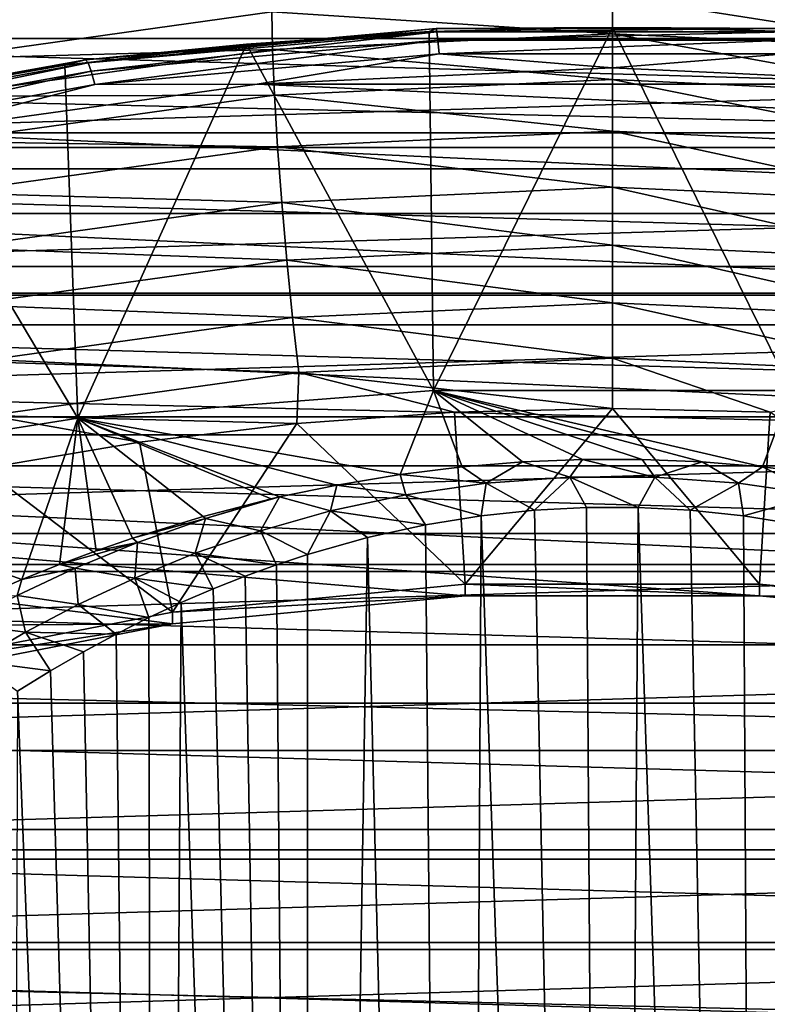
# Model space of a CAD drawing. Header units: metres. Extents: x -109 to 109, y -315 to 32.
# Tile 303 of 384: x 73.58 to 77.26, y -9.63 to -4.77. Entities that reach past the tile are written whole.
import ezdxf

# ---------------------------------------------------------------- set-up
doc = ezdxf.new("R2010")
doc.units = ezdxf.units.M
doc.layers.add('solid_K244242000C74_AAA', color=7, linetype='CONTINUOUS')

msp = doc.modelspace()

# ---------------------------------------------------------------- linework, layer by layer
at = {"layer": 'solid_K244242000C74_AAA'}
for points in [[(73.162186, -4.963088, 32.584049), (74.820534, -4.73228, 32.745663), (73.295311, 8.811213, 12.964171)], [(65.420067, -4.202088, -48.5), (65.693977, -4.863299, -48.5), (87.579933, -4.202088, -48.5)], [(65.693977, -4.863299, -48.5), (87.306023, -4.863299, -48.5), (87.579933, -4.202088, -48.5)], [(45.172867, -4.504362, -83.82), (107.827133, -4.504362, -83.82), (107.577339, -5.98969, -83.82)], [(45.172867, -4.504362, -83.82), (107.577339, -5.98969, -83.82), (45.422661, -5.98969, -83.82)], [(89.031158, -5.401473, -48), (63.968842, -5.401473, -48), (63.676003, -4.663847, -48)], [(89.323997, -4.663847, -48), (89.031158, -5.401473, -48), (63.676003, -4.663847, -48)], [(76.5, -4.840385, 33.016094), (76.5, -4.65502, 32.799759), (74.820534, -4.73228, 32.745663)], [(78.176361, -4.917502, 32.962097), (78.179466, -4.73228, 32.745663), (76.5, -4.65502, 32.799759)], [(76.5, -4.840385, 33.016094), (78.176361, -4.917502, 32.962097), (76.5, -4.65502, 32.799759)], [(74.823639, -4.917502, 32.962097), (74.820534, -4.73228, 32.745663), (73.162186, -4.963088, 32.584049)], [(74.823639, -4.917502, 32.962097), (76.5, -4.840385, 33.016094), (74.820534, -4.73228, 32.745663)], [(75.618118, -6.601624, 41.704617), (76.5, -4.808529, 34.982605), (75.595795, -4.82931, 34.968056)], [(75.630013, -4.814682, 34.851463), (75.595795, -4.82931, 34.968056), (76.5, -4.808529, 34.982605)], [(75.618118, -6.601624, 41.704617), (77.381882, -6.601624, 41.704617), (76.5, -4.808529, 34.982605)], [(75.630013, -4.814682, 34.851463), (76.5, -4.808529, 34.982605), (77.369987, -4.814682, 34.851463)], [(77.381882, -6.601624, 41.704617), (77.404205, -4.82931, 34.968056), (76.5, -4.808529, 34.982605)], [(77.369987, -4.814682, 34.851463), (76.5, -4.808529, 34.982605), (77.404205, -4.82931, 34.968056)], [(73.90023, -4.968785, 34.743561), (75.595795, -4.82931, 34.968056), (75.630013, -4.814682, 34.851463)], [(73.90023, -4.968785, 34.743561), (75.630013, -4.814682, 34.851463), (73.913155, -4.982903, 34.626282)], [(73.90023, -4.968785, 34.743561), (74.694435, -4.89159, 34.924446), (75.595795, -4.82931, 34.968056)], [(75.630013, -4.814682, 34.851463), (75.634338, -4.829566, 34.73365), (73.913155, -4.982903, 34.626282)], [(73.913155, -4.982903, 34.626282), (75.634338, -4.829566, 34.73365), (73.92907, -5.024214, 34.51601)], [(75.634338, -4.829566, 34.73365), (75.639664, -4.871821, 34.622715), (73.92907, -5.024214, 34.51601)], [(75.618118, -6.601624, 41.704617), (75.595795, -4.82931, 34.968056), (74.694435, -4.89159, 34.924446)], [(74.823639, -4.917502, 32.962097), (76.5, -5.065878, 33.193459), (76.5, -4.840385, 33.016094)], [(75.630013, -4.814682, 34.851463), (77.369987, -4.814682, 34.851463), (75.634338, -4.829566, 34.73365)], [(77.369987, -4.814682, 34.851463), (77.365662, -4.829566, 34.73365), (75.634338, -4.829566, 34.73365)], [(75.634338, -4.829566, 34.73365), (77.365662, -4.829566, 34.73365), (75.639664, -4.871821, 34.622715)], [(77.365662, -4.829566, 34.73365), (77.360336, -4.871821, 34.622715), (75.639664, -4.871821, 34.622715)], [(78.167068, -5.142568, 33.139759), (78.176361, -4.917502, 32.962097), (76.5, -4.840385, 33.016094)], [(76.5, -5.065878, 33.193459), (78.167068, -5.142568, 33.139759), (76.5, -4.840385, 33.016094)], [(65.693977, -4.863299, -48.5), (66.007347, -5.506974, -48.5), (87.306023, -4.863299, -48.5)], [(66.007347, -5.506974, -48.5), (86.992653, -5.506974, -48.5), (87.306023, -4.863299, -48.5)], [(73.862328, -6.738961, 41.608452), (74.694435, -4.89159, 34.924446), (73.798752, -4.995171, 34.851917)], [(73.90023, -4.968785, 34.743561), (73.798752, -4.995171, 34.851917), (74.694435, -4.89159, 34.924446)], [(73.862328, -6.738961, 41.608452), (75.618118, -6.601624, 41.704617), (74.694435, -4.89159, 34.924446)], [(73.92907, -5.024214, 34.51601), (75.639664, -4.871821, 34.622715), (73.947083, -5.090387, 34.418964)], [(75.639664, -4.871821, 34.622715), (75.645691, -4.939061, 34.524925), (73.947083, -5.090387, 34.418964)], [(75.639664, -4.871821, 34.622715), (77.360336, -4.871821, 34.622715), (75.645691, -4.939061, 34.524925)], [(77.360336, -4.871821, 34.622715), (77.354309, -4.939061, 34.524925), (75.645691, -4.939061, 34.524925)], [(73.168365, -5.147882, 32.800781), (74.823639, -4.917502, 32.962097), (73.162186, -4.963088, 32.584049)], [(74.832932, -5.142568, 33.139759), (74.823639, -4.917502, 32.962097), (73.168365, -5.147882, 32.800781)], [(73.947083, -5.090387, 34.418964), (75.645691, -4.939061, 34.524925), (74.747566, -5.089148, 34.40263)], [(75.645691, -4.939061, 34.524925), (76.499969, -5.008575, 34.459049), (74.747566, -5.089148, 34.40263)], [(74.832932, -5.142568, 33.139759), (76.5, -5.065878, 33.193459), (74.823639, -4.917502, 32.962097)], [(75.645691, -4.939061, 34.524925), (77.354309, -4.939061, 34.524925), (76.499969, -5.008575, 34.459049)], [(77.354309, -4.939061, 34.524925), (78.25238, -5.089143, 34.402634), (76.499969, -5.008575, 34.459049)], [(72.200928, -5.275185, 34.529018), (73.798752, -4.995171, 34.851917), (73.90023, -4.968785, 34.743561)], [(72.200928, -5.275185, 34.529018), (73.90023, -4.968785, 34.743561), (72.222298, -5.287778, 34.412807)], [(72.200928, -5.275185, 34.529018), (72.911568, -5.139728, 34.750698), (73.798752, -4.995171, 34.851917)], [(73.90023, -4.968785, 34.743561), (73.913155, -4.982903, 34.626282), (72.222298, -5.287778, 34.412807)], [(72.222298, -5.287778, 34.412807), (73.913155, -4.982903, 34.626282), (72.248619, -5.327214, 34.303844)], [(73.913155, -4.982903, 34.626282), (73.92907, -5.024214, 34.51601), (72.248619, -5.327214, 34.303844)], [(73.862328, -6.738961, 41.608452), (73.798752, -4.995171, 34.851917), (72.911568, -5.139728, 34.750698)], [(72.248619, -5.327214, 34.303844), (73.92907, -5.024214, 34.51601), (72.278404, -5.391264, 34.20829)], [(73.92907, -5.024214, 34.51601), (73.947083, -5.090387, 34.418964), (72.278404, -5.391264, 34.20829)], [(74.747566, -5.089148, 34.40263), (76.499969, -5.008575, 34.459049), (78.25238, -5.089143, 34.402634)], [(72.278404, -5.391264, 34.20829), (73.947083, -5.090387, 34.418964), (73.016869, -5.329886, 34.234062)], [(73.016869, -5.329886, 34.234062), (74.747566, -5.089148, 34.40263), (79.983078, -5.329876, 34.23407)], [(73.947083, -5.090387, 34.418964), (74.747566, -5.089148, 34.40263), (73.016869, -5.329886, 34.234062)], [(74.747566, -5.089148, 34.40263), (78.25238, -5.089143, 34.402634), (79.983078, -5.329876, 34.23407)], [(74.832932, -5.142568, 33.139759), (76.5, -5.321666, 33.323368), (76.5, -5.065878, 33.193459)], [(78.151955, -5.39766, 33.270157), (78.167068, -5.142568, 33.139759), (76.5, -5.065878, 33.193459)], [(76.5, -5.321666, 33.323368), (78.151955, -5.39766, 33.270157), (76.5, -5.065878, 33.193459)], [(72.130432, -7.012391, 41.416996), (73.862328, -6.738961, 41.608452), (72.911568, -5.139728, 34.750698)], [(73.186829, -5.371672, 32.97934), (74.832932, -5.142568, 33.139759), (73.168365, -5.147882, 32.800781)], [(74.848045, -5.39766, 33.270157), (74.832932, -5.142568, 33.139759), (73.186829, -5.371672, 32.97934)], [(74.848045, -5.39766, 33.270157), (76.5, -5.321666, 33.323368), (74.832932, -5.142568, 33.139759)], [(71.329849, -5.727773, 33.95546), (73.016869, -5.329886, 34.234062), (81.670097, -5.727758, 33.955471)], [(73.016869, -5.329886, 34.234062), (79.983078, -5.329876, 34.23407), (81.670097, -5.727758, 33.955471)], [(74.848045, -5.39766, 33.270157), (76.5, -5.597898, 33.400829), (76.5, -5.321666, 33.323368)], [(78.131592, -5.672956, 33.348274), (78.151955, -5.39766, 33.270157), (76.5, -5.321666, 33.323368)], [(76.5, -5.597898, 33.400829), (78.131592, -5.672956, 33.348274), (76.5, -5.321666, 33.323368)], [(73.216873, -5.624687, 33.111191), (74.848045, -5.39766, 33.270157), (73.186829, -5.371672, 32.97934)], [(88.695793, -6.1212, -48), (64.304207, -6.1212, -48), (63.968842, -5.401473, -48)], [(89.031158, -5.401473, -48), (88.695793, -6.1212, -48), (63.968842, -5.401473, -48)], [(74.868408, -5.672956, 33.348274), (74.848045, -5.39766, 33.270157), (73.216873, -5.624687, 33.111191)], [(74.868408, -5.672956, 33.348274), (76.5, -5.597898, 33.400829), (74.848045, -5.39766, 33.270157)], [(66.007347, -5.506974, -48.5), (66.358994, -6.130447, -48.5), (86.992653, -5.506974, -48.5)], [(66.358994, -6.130447, -48.5), (86.641006, -6.130447, -48.5), (86.992653, -5.506974, -48.5)], [(73.257339, -5.897184, 33.191269), (74.868408, -5.672956, 33.348274), (73.216873, -5.624687, 33.111191)], [(74.868408, -5.672956, 33.348274), (76.5, -5.88394, 33.422855), (76.5, -5.597898, 33.400829)], [(78.106773, -5.957855, 33.371098), (78.131592, -5.672956, 33.348274), (76.5, -5.597898, 33.400829)], [(76.5, -5.88394, 33.422855), (78.106773, -5.957855, 33.371098), (76.5, -5.597898, 33.400829)], [(74.893227, -5.957855, 33.371098), (74.868408, -5.672956, 33.348274), (73.257339, -5.897184, 33.191269)], [(74.893227, -5.957855, 33.371098), (76.5, -5.88394, 33.422855), (74.868408, -5.672956, 33.348274)], [(69.707886, -6.277767, 33.570351), (71.329849, -5.727773, 33.95546), (83.292068, -6.277748, 33.570362)], [(71.329849, -5.727773, 33.95546), (81.670097, -5.727758, 33.955471), (83.292068, -6.277748, 33.570362)], [(73.306664, -6.178673, 33.21648), (74.893227, -5.957855, 33.371098), (73.257339, -5.897184, 33.191269)], [(74.893227, -5.957855, 33.371098), (76.5, -6.168775, 33.388599), (76.5, -5.88394, 33.422855)], [(78.078445, -6.241387, 33.337753), (78.106773, -5.957855, 33.371098), (76.5, -5.88394, 33.422855)], [(76.5, -6.168775, 33.388599), (78.078445, -6.241387, 33.337753), (76.5, -5.88394, 33.422855)], [(74.921555, -6.241387, 33.337753), (74.893227, -5.957855, 33.371098), (73.306664, -6.178673, 33.21648)], [(74.921555, -6.241387, 33.337753), (76.5, -6.168775, 33.388599), (74.893227, -5.957855, 33.371098)], [(45.422661, -5.98969, -83.82), (107.577339, -5.98969, -83.82), (107.257225, -7.461317, -83.82)], [(45.422661, -5.98969, -83.82), (107.257225, -7.461317, -83.82), (45.742775, -7.461317, -83.82)], [(88.319031, -6.820297, -48), (64.680969, -6.820297, -48), (64.304207, -6.1212, -48)], [(88.695793, -6.1212, -48), (88.319031, -6.820297, -48), (64.304207, -6.1212, -48)], [(66.358994, -6.130447, -48.5), (66.747536, -6.731366, -48.5), (86.641006, -6.130447, -48.5)], [(66.747536, -6.731366, -48.5), (86.252464, -6.731366, -48.5), (86.641006, -6.130447, -48.5)], [(74.921555, -6.241387, 33.337753), (76.5, -6.441436, 33.299377), (76.5, -6.168775, 33.388599)], [(78.047707, -6.512635, 33.249523), (78.078445, -6.241387, 33.337753), (76.5, -6.168775, 33.388599)], [(76.5, -6.441436, 33.299377), (78.047707, -6.512635, 33.249523), (76.5, -6.168775, 33.388599)], [(73.362953, -6.458313, 33.18586), (74.921555, -6.241387, 33.337753), (73.306664, -6.178673, 33.21648)], [(74.952293, -6.512635, 33.249523), (74.921555, -6.241387, 33.337753), (73.362953, -6.458313, 33.18586)], [(74.952293, -6.512635, 33.249523), (76.5, -6.441436, 33.299377), (74.921555, -6.241387, 33.337753)], [(68.171417, -6.972909, 33.083607), (69.707886, -6.277767, 33.570351), (84.828537, -6.972888, 33.083622)], [(69.707886, -6.277767, 33.570351), (83.292068, -6.277748, 33.570362), (84.828537, -6.972888, 33.083622)], [(73.424042, -6.725335, 33.100586), (74.952293, -6.512635, 33.249523), (73.362953, -6.458313, 33.18586)], [(74.952293, -6.512635, 33.249523), (76.5, -6.691189, 33.158791), (76.5, -6.441436, 33.299377)], [(77.278717, -6.709439, 33.146011), (78.047707, -6.512635, 33.249523), (76.5, -6.441436, 33.299377)], [(76.5, -6.691189, 33.158791), (77.278717, -6.709439, 33.146011), (76.5, -6.441436, 33.299377)], [(74.94342, -6.764789, 33.107254), (74.952293, -6.512635, 33.249523), (73.424042, -6.725335, 33.100586)], [(74.94342, -6.764789, 33.107254), (75.721275, -6.70944, 33.146011), (74.952293, -6.512635, 33.249523)], [(75.721275, -6.70944, 33.146011), (76.5, -6.691189, 33.158791), (74.952293, -6.512635, 33.249523)], [(75.453415, -7.016637, 43.062237), (75.618118, -6.601624, 41.704617), (73.862328, -6.738961, 41.608452)], [(75.453415, -7.016637, 43.062237), (75.758331, -6.979127, 42.986263), (75.618118, -6.601624, 41.704617)], [(77.241722, -6.97913, 42.986267), (77.381882, -6.601624, 41.704617), (75.618118, -6.601624, 41.704617)], [(76.942612, -6.95471, 42.936684), (77.241722, -6.97913, 42.986267), (75.618118, -6.601624, 41.704617)], [(76.64711, -6.942753, 42.912457), (76.942612, -6.95471, 42.936684), (75.618118, -6.601624, 41.704617)], [(76.352943, -6.942749, 42.912445), (76.64711, -6.942753, 42.912457), (75.618118, -6.601624, 41.704617)], [(76.057442, -6.954707, 42.936676), (76.352943, -6.942749, 42.912445), (75.618118, -6.601624, 41.704617)], [(75.758331, -6.979127, 42.986263), (76.057442, -6.954707, 42.936676), (75.618118, -6.601624, 41.704617)], [(77.241722, -6.97913, 42.986267), (77.546638, -7.016646, 43.062256), (77.381882, -6.601624, 41.704617)], [(74.94342, -6.764789, 33.107254), (75.773872, -7.558769, 32.551304), (75.721275, -6.70944, 33.146011)], [(75.721275, -6.70944, 33.146011), (75.773872, -7.558769, 32.551304), (76.5, -6.691189, 33.158791)], [(76.5, -6.691189, 33.158791), (75.773872, -7.558769, 32.551304), (77.226128, -7.558769, 32.551304)], [(76.5, -6.691189, 33.158791), (77.226128, -7.558769, 32.551304), (77.278717, -6.709439, 33.146011)], [(77.278717, -6.709439, 33.146011), (77.226128, -7.558769, 32.551304), (78.670738, -7.697042, 32.454487)], [(66.747536, -6.731366, -48.5), (67.171989, -7.308267, -48.5), (86.252464, -6.731366, -48.5)], [(67.171989, -7.308267, -48.5), (85.828011, -7.308267, -48.5), (86.252464, -6.731366, -48.5)], [(73.586761, -7.535113, 44.112789), (73.862328, -6.738961, 41.608452), (72.130432, -7.012391, 41.416996)], [(73.395248, -6.986818, 32.95179), (74.166008, -6.857242, 33.042519), (73.424042, -6.725335, 33.100586)], [(74.166008, -6.857242, 33.042519), (74.94342, -6.764789, 33.107254), (73.424042, -6.725335, 33.100586)], [(73.586761, -7.535113, 44.112789), (73.771629, -7.461067, 43.96307), (73.862328, -6.738961, 41.608452)], [(73.771629, -7.461067, 43.96307), (73.953423, -7.39304, 43.825169), (73.862328, -6.738961, 41.608452)], [(75.140182, -7.068721, 43.167824), (75.453415, -7.016637, 43.062237), (73.862328, -6.738961, 41.608452)], [(74.858154, -7.127555, 43.287251), (75.140182, -7.068721, 43.167824), (73.862328, -6.738961, 41.608452)], [(74.816528, -7.137171, 43.306736), (74.858154, -7.127555, 43.287251), (73.862328, -6.738961, 41.608452)], [(74.480804, -7.223733, 43.482063), (74.816528, -7.137171, 43.306736), (73.862328, -6.738961, 41.608452)], [(74.132233, -7.331027, 43.699509), (74.480804, -7.223733, 43.482063), (73.862328, -6.738961, 41.608452)], [(73.953423, -7.39304, 43.825169), (74.132233, -7.331027, 43.699509), (73.862328, -6.738961, 41.608452)], [(74.166008, -6.857242, 33.042519), (74.329262, -7.697042, 32.454487), (74.94342, -6.764789, 33.107254)], [(74.94342, -6.764789, 33.107254), (74.329262, -7.697042, 32.454487), (75.773872, -7.558769, 32.551304)], [(87.902534, -7.495881, -48), (65.097466, -7.495881, -48), (64.680969, -6.820297, -48)], [(88.319031, -6.820297, -48), (87.902534, -7.495881, -48), (64.680969, -6.820297, -48)], [(73.395248, -6.986818, 32.95179), (74.329262, -7.697042, 32.454487), (74.166008, -6.857242, 33.042519)], [(76.290176, -7.029658, 43.144699), (76.352943, -6.942749, 42.912445), (76.057442, -6.954707, 42.936676)], [(76.709839, -7.029664, 43.144714), (76.352943, -6.942749, 42.912445), (76.290176, -7.029658, 43.144699)], [(76.709839, -7.029664, 43.144714), (76.64711, -6.942753, 42.912457), (76.352943, -6.942749, 42.912445)], [(76.709839, -7.029664, 43.144714), (76.942612, -6.95471, 42.936684), (76.64711, -6.942753, 42.912457)], [(66.739204, -7.804766, 32.501133), (68.171417, -6.972909, 33.083607), (74.329216, -7.754424, 32.536385)], [(68.171417, -6.972909, 33.083607), (84.828537, -6.972888, 33.083622), (86.260757, -7.804742, 32.501152)], [(68.171417, -6.972909, 33.083607), (77.226898, -7.616175, 32.633186), (75.773102, -7.616175, 32.633186)], [(68.171417, -6.972909, 33.083607), (86.260757, -7.804742, 32.501152), (77.226898, -7.616175, 32.633186)], [(68.171417, -6.972909, 33.083607), (75.773102, -7.616175, 32.633186), (74.329216, -7.754424, 32.536385)], [(73.395248, -6.986818, 32.95179), (72.915382, -7.971571, 32.262257), (74.329262, -7.697042, 32.454487)], [(75.877213, -7.059688, 43.208241), (75.758331, -6.979127, 42.986263), (75.453415, -7.016637, 43.062237)], [(75.877213, -7.059688, 43.208241), (76.057442, -6.954707, 42.936676), (75.758331, -6.979127, 42.986263)], [(76.290176, -7.029658, 43.144699), (76.057442, -6.954707, 42.936676), (75.877213, -7.059688, 43.208241)], [(77.122795, -7.059696, 43.20826), (76.942612, -6.95471, 42.936684), (76.709839, -7.029664, 43.144714)], [(77.122795, -7.059696, 43.20826), (77.241722, -6.97913, 42.986267), (76.942612, -6.95471, 42.936684)], [(77.518578, -7.11679, 43.328896), (77.241722, -6.97913, 42.986267), (77.122795, -7.059696, 43.20826)], [(77.518578, -7.11679, 43.328896), (77.546638, -7.016646, 43.062256), (77.241722, -6.97913, 42.986267)], [(73.399704, -7.615566, 44.275623), (73.586761, -7.535113, 44.112789), (72.130432, -7.012391, 41.416996)], [(75.481422, -7.116772, 43.328857), (75.453415, -7.016637, 43.062237), (75.140182, -7.068721, 43.167824)], [(75.877213, -7.059688, 43.208241), (75.453415, -7.016637, 43.062237), (75.481422, -7.116772, 43.328857)], [(76.290176, -7.029658, 43.144699), (75.877213, -7.059688, 43.208241), (76.115456, -7.192363, 43.446888)], [(76.290176, -7.029658, 43.144699), (76.115456, -7.192363, 43.446888), (76.372459, -7.178768, 43.419243)], [(76.290176, -7.029658, 43.144699), (76.372459, -7.178768, 43.419243), (76.627357, -7.178763, 43.419231)], [(76.709839, -7.029664, 43.144714), (76.290176, -7.029658, 43.144699), (76.627357, -7.178763, 43.419231)], [(76.709839, -7.029664, 43.144714), (76.627357, -7.178763, 43.419231), (76.884369, -7.192348, 43.446861)], [(77.122795, -7.059696, 43.20826), (76.709839, -7.029664, 43.144714), (76.884369, -7.192348, 43.446861)], [(75.10965, -7.196421, 43.496773), (75.140182, -7.068721, 43.167824), (74.858154, -7.127555, 43.287251)], [(75.481422, -7.116772, 43.328857), (75.140182, -7.068721, 43.167824), (75.10965, -7.196421, 43.496773)], [(75.877213, -7.059688, 43.208241), (75.481422, -7.116772, 43.328857), (75.852188, -7.220391, 43.503918)], [(75.877213, -7.059688, 43.208241), (75.852188, -7.220391, 43.503918), (76.115456, -7.192363, 43.446888)], [(77.122795, -7.059696, 43.20826), (76.884369, -7.192348, 43.446861), (77.147644, -7.220368, 43.503868)], [(77.518578, -7.11679, 43.328896), (77.122795, -7.059696, 43.20826), (77.147644, -7.220368, 43.503868)], [(74.491982, -7.233498, 43.51651), (74.816528, -7.137171, 43.306736), (74.480804, -7.223733, 43.482063)], [(74.491982, -7.233498, 43.51651), (74.858154, -7.127555, 43.287251), (74.816528, -7.137171, 43.306736)], [(74.491982, -7.233498, 43.51651), (74.763367, -7.293982, 43.7019), (74.858154, -7.127555, 43.287251)], [(75.10965, -7.196421, 43.496773), (74.858154, -7.127555, 43.287251), (74.763367, -7.293982, 43.7019)], [(75.481422, -7.116772, 43.328857), (75.10965, -7.196421, 43.496773), (75.5784, -7.264657, 43.594017)], [(75.481422, -7.116772, 43.328857), (75.5784, -7.264657, 43.594017), (75.852188, -7.220391, 43.503918)], [(77.518578, -7.11679, 43.328896), (77.147644, -7.220368, 43.503868), (77.42144, -7.264627, 43.593956)], [(75.10965, -7.196421, 43.496773), (74.763367, -7.293982, 43.7019), (74.995239, -7.411769, 43.892891)], [(75.10965, -7.196421, 43.496773), (74.995239, -7.411769, 43.892891), (75.292656, -7.327768, 43.722282)], [(75.10965, -7.196421, 43.496773), (75.292656, -7.327768, 43.722282), (75.5784, -7.264657, 43.594017)], [(76.500175, -26.060915, 72.49437), (76.115456, -7.192363, 43.446888), (75.852188, -7.220391, 43.503918)], [(76.500175, -26.060915, 72.49437), (76.372459, -7.178768, 43.419243), (76.115456, -7.192363, 43.446888)], [(76.500175, -26.060915, 72.49437), (76.627357, -7.178763, 43.419231), (76.372459, -7.178768, 43.419243)], [(76.500175, -26.060915, 72.49437), (77.250526, -26.040083, 72.491035), (76.627357, -7.178763, 43.419231)], [(77.250526, -26.040083, 72.491035), (76.884369, -7.192348, 43.446861), (76.627357, -7.178763, 43.419231)], [(77.250526, -26.040083, 72.491035), (77.147644, -7.220368, 43.503868), (76.884369, -7.192348, 43.446861)], [(74.491982, -7.233498, 43.51651), (74.480804, -7.223733, 43.482063), (74.132233, -7.331027, 43.699509)], [(74.491982, -7.233498, 43.51651), (74.132233, -7.331027, 43.699509), (74.157272, -7.351573, 43.771168)], [(74.491982, -7.233498, 43.51651), (74.157272, -7.351573, 43.771168), (74.442062, -7.405375, 43.935452)], [(74.491982, -7.233498, 43.51651), (74.442062, -7.405375, 43.935452), (74.763367, -7.293982, 43.7019)], [(75.749817, -26.040102, 72.491035), (75.852188, -7.220391, 43.503918), (75.5784, -7.264657, 43.594017)], [(75.749817, -26.040102, 72.491035), (76.500175, -26.060915, 72.49437), (75.852188, -7.220391, 43.503918)], [(77.250526, -26.040083, 72.491035), (77.42144, -7.264627, 43.593956), (77.147644, -7.220368, 43.503868)], [(75.749817, -26.040102, 72.491035), (75.5784, -7.264657, 43.594017), (75.292656, -7.327768, 43.722282)], [(77.250526, -26.040083, 72.491035), (78.000557, -25.977449, 72.480888), (77.42144, -7.264627, 43.593956)], [(67.171989, -7.308267, -48.5), (67.630135, -7.857977, -48.5), (85.828011, -7.308267, -48.5)], [(67.630135, -7.857977, -48.5), (85.369865, -7.857977, -48.5), (85.828011, -7.308267, -48.5)], [(74.157272, -7.351573, 43.771168), (74.132233, -7.331027, 43.699509), (73.953423, -7.39304, 43.825169)], [(74.763367, -7.293982, 43.7019), (74.442062, -7.405375, 43.935452), (74.842369, -7.462056, 43.995075)], [(74.763367, -7.293982, 43.7019), (74.842369, -7.462056, 43.995075), (74.995239, -7.411769, 43.892891)], [(74.999741, -25.977484, 72.480888), (75.292656, -7.327768, 43.722282), (74.995239, -7.411769, 43.892891)], [(74.999741, -25.977484, 72.480888), (75.749817, -26.040102, 72.491035), (75.292656, -7.327768, 43.722282)], [(74.157272, -7.351573, 43.771168), (73.953423, -7.39304, 43.825169), (73.771629, -7.461067, 43.96307)], [(74.157272, -7.351573, 43.771168), (73.771629, -7.461067, 43.96307), (73.848663, -7.479151, 44.04517)], [(74.157272, -7.351573, 43.771168), (73.848663, -7.479151, 44.04517), (74.14341, -7.527648, 44.191036)], [(74.157272, -7.351573, 43.771168), (74.14341, -7.527648, 44.191036), (74.442062, -7.405375, 43.935452)], [(74.442062, -7.405375, 43.935452), (74.14341, -7.527648, 44.191036), (74.530899, -7.58058, 44.235497)], [(74.442062, -7.405375, 43.935452), (74.530899, -7.58058, 44.235497), (74.68763, -7.518365, 44.109299)], [(74.442062, -7.405375, 43.935452), (74.68763, -7.518365, 44.109299), (74.842369, -7.462056, 43.995075)], [(74.999741, -25.977484, 72.480888), (74.995239, -7.411769, 43.892891), (74.842369, -7.462056, 43.995075)], [(45.742775, -7.461317, -83.82), (107.257225, -7.461317, -83.82), (106.867256, -8.916736, -83.82)], [(45.742775, -7.461317, -83.82), (106.867256, -8.916736, -83.82), (46.132748, -8.916736, -83.82)], [(73.848663, -7.479151, 44.04517), (73.586761, -7.535113, 44.112789), (73.56279, -7.614035, 44.333687)], [(73.848663, -7.479151, 44.04517), (73.56279, -7.614035, 44.333687), (73.864983, -7.658325, 44.463402)], [(73.848663, -7.479151, 44.04517), (73.771629, -7.461067, 43.96307), (73.586761, -7.535113, 44.112789)], [(73.848663, -7.479151, 44.04517), (73.864983, -7.658325, 44.463402), (74.14341, -7.527648, 44.191036)], [(74.999741, -25.977484, 72.480888), (74.842369, -7.462056, 43.995075), (74.68763, -7.518365, 44.109299)], [(87.447166, -8.146531, -48), (65.552834, -8.146531, -48), (65.097466, -7.495881, -48)], [(87.902534, -7.495881, -48), (87.447166, -8.146531, -48), (65.097466, -7.495881, -48)], [(73.56279, -7.614035, 44.333687), (73.586761, -7.535113, 44.112789), (73.399704, -7.615566, 44.275623)], [(74.14341, -7.527648, 44.191036), (73.864983, -7.658325, 44.463402), (74.213135, -7.723457, 44.524975)], [(74.14341, -7.527648, 44.191036), (74.213135, -7.723457, 44.524975), (74.372581, -7.648879, 44.373962)], [(74.14341, -7.527648, 44.191036), (74.372581, -7.648879, 44.373962), (74.530899, -7.58058, 44.235497)], [(74.999741, -25.977484, 72.480888), (74.68763, -7.518365, 44.109299), (74.530899, -7.58058, 44.235497)], [(75.773872, -7.558769, 32.551304), (74.329262, -7.697042, 32.454487), (75.773102, -7.616175, 32.633186)], [(74.999741, -25.977484, 72.480888), (74.530899, -7.58058, 44.235497), (74.372581, -7.648879, 44.373962)], [(75.773872, -7.558769, 32.551304), (75.773102, -7.616175, 32.633186), (77.226898, -7.616175, 32.633186)], [(77.226128, -7.558769, 32.551304), (75.773872, -7.558769, 32.551304), (77.226898, -7.616175, 32.633186)], [(77.226128, -7.558769, 32.551304), (77.226898, -7.616175, 32.633186), (78.670784, -7.754424, 32.536385)], [(78.670738, -7.697042, 32.454487), (77.226128, -7.558769, 32.551304), (78.670784, -7.754424, 32.536385)], [(73.56279, -7.614035, 44.333687), (73.296631, -7.754838, 44.633614), (73.604446, -7.795855, 44.749191)], [(73.56279, -7.614035, 44.333687), (73.604446, -7.795855, 44.749191), (73.864983, -7.658325, 44.463402)], [(74.329262, -7.697042, 32.454487), (74.329216, -7.754424, 32.536385), (75.773102, -7.616175, 32.633186)], [(86.260757, -7.804742, 32.501152), (78.670784, -7.754424, 32.536385), (77.226898, -7.616175, 32.633186)], [(73.864983, -7.658325, 44.463402), (73.604446, -7.795855, 44.749191), (74.052406, -7.804215, 44.68848)], [(73.864983, -7.658325, 44.463402), (74.052406, -7.804215, 44.68848), (74.213135, -7.723457, 44.524975)], [(74.250771, -25.872953, 72.463974), (74.372581, -7.648879, 44.373962), (74.213135, -7.723457, 44.524975)], [(74.250771, -25.872953, 72.463974), (74.999741, -25.977484, 72.480888), (74.372581, -7.648879, 44.373962)], [(74.329262, -7.697042, 32.454487), (72.915382, -7.971571, 32.262257), (74.329216, -7.754424, 32.536385)], [(74.250771, -25.872953, 72.463974), (74.213135, -7.723457, 44.524975), (74.052406, -7.804215, 44.68848)], [(66.739204, -7.804766, 32.501133), (74.329216, -7.754424, 32.536385), (72.914894, -8.029004, 32.34412)], [(72.915382, -7.971571, 32.262257), (72.914894, -8.029004, 32.34412), (74.329216, -7.754424, 32.536385)], [(73.296631, -7.754838, 44.633614), (73.359581, -7.938855, 45.045498), (73.604446, -7.795855, 44.749191)], [(73.604446, -7.795855, 44.749191), (73.359581, -7.938855, 45.045498), (73.728119, -7.985484, 45.054863)], [(73.604446, -7.795855, 44.749191), (73.728119, -7.985484, 45.054863), (73.890739, -7.89159, 44.865143)], [(73.604446, -7.795855, 44.749191), (73.890739, -7.89159, 44.865143), (74.052406, -7.804215, 44.68848)], [(74.250771, -25.872953, 72.463974), (74.052406, -7.804215, 44.68848), (73.890739, -7.89159, 44.865143)], [(67.630135, -7.857977, -48.5), (68.12056, -8.378959, -48.5), (85.369865, -7.857977, -48.5)], [(68.12056, -8.378959, -48.5), (84.87944, -8.378959, -48.5), (85.369865, -7.857977, -48.5)], [(74.250771, -25.872953, 72.463974), (73.890739, -7.89159, 44.865143), (73.728119, -7.985484, 45.054863)], [(73.359581, -7.938855, 45.045498), (73.564667, -8.08613, 45.258034), (73.728119, -7.985484, 45.054863)], [(74.250771, -25.872953, 72.463974), (73.728119, -7.985484, 45.054863), (73.564667, -8.08613, 45.258034)], [(73.502922, -25.725977, 72.439957), (74.250771, -25.872953, 72.463974), (73.564667, -8.08613, 45.258034)], [(86.954872, -8.769349, -48), (66.045128, -8.769349, -48), (65.552834, -8.146531, -48)], [(87.447166, -8.146531, -48), (86.954872, -8.769349, -48), (65.552834, -8.146531, -48)], [(68.12056, -8.378959, -48.5), (68.642235, -8.870054, -48.5), (84.87944, -8.378959, -48.5)], [(68.642235, -8.870054, -48.5), (84.357765, -8.870054, -48.5), (84.87944, -8.378959, -48.5)], [(86.42733, -9.362391, -48), (66.57267, -9.362391, -48), (66.045128, -8.769349, -48)], [(86.954872, -8.769349, -48), (86.42733, -9.362391, -48), (66.045128, -8.769349, -48)], [(68.642235, -8.870054, -48.5), (69.191849, -9.328094, -48.5), (84.357765, -8.870054, -48.5)], [(69.191849, -9.328094, -48.5), (83.808151, -9.328094, -48.5), (84.357765, -8.870054, -48.5)], [(46.132748, -8.916736, -83.82), (106.867256, -8.916736, -83.82), (106.408623, -10.351391, -83.82)], [(46.132748, -8.916736, -83.82), (106.408623, -10.351391, -83.82), (46.591377, -10.351391, -83.82)], [(69.191849, -9.328094, -48.5), (69.768112, -9.75212, -48.5), (83.808151, -9.328094, -48.5)], [(69.768112, -9.75212, -48.5), (83.231888, -9.75212, -48.5), (83.808151, -9.328094, -48.5)], [(85.865791, -9.924127, -48), (67.134209, -9.924127, -48), (66.57267, -9.362391, -48)], [(86.42733, -9.362391, -48), (85.865791, -9.924127, -48), (66.57267, -9.362391, -48)]]:
    msp.add_3dface(points, dxfattribs=at)

doc.saveas('drawing.dxf')
